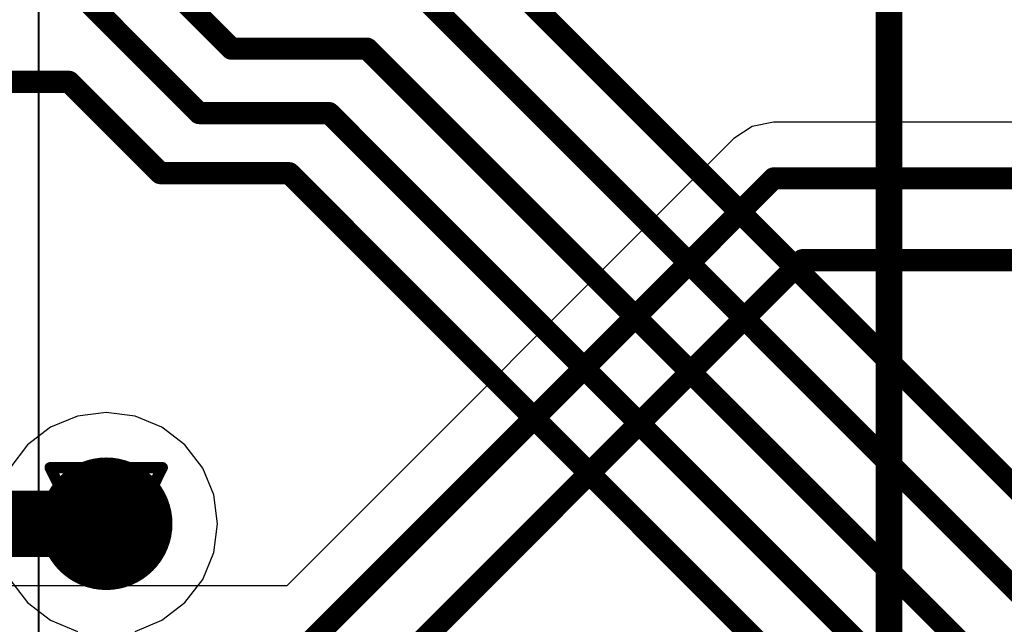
# Model space of a CAD drawing. Header units: millimetres. Extents: x 138 to 555, y 26 to 334.
# Tile 538 of 656: x 298.88 to 303.34, y 213.8 to 216.54. Entities that reach past the tile are written whole.
import ezdxf

# ---------------------------------------------------------------- set-up
doc = ezdxf.new("R2010")
doc.units = ezdxf.units.MM
for name, color, linetype in [('BottomLayer', 5, 'Continuous'), ('DrillDrawing', 1, 'Continuous'), ('Mechanical20', 56, 'Continuous'), ('Mechanical27', 56, 'Continuous'), ('MidLayer1', 16, 'Continuous'), ('MidLayer2', 76, 'Continuous'), ('MidLayer3', 90, 'Continuous'), ('MidLayer4', 156, 'Continuous'), ('MultiLayer', 9, 'Continuous'), ('TopLayer', 1, 'Continuous'), ('TopOverlay', 2, 'Continuous'), ('ViaHoleLayer', 16, 'Continuous')]:
    doc.layers.add(name, color=color, linetype=linetype)

# ---------------------------------------------------------------- blocks, each defined once
blk = doc.blocks.new('MOD_MB1263_943')
at = {"layer": 'Mechanical27', "const_width": 0.01}
blk.add_lwpolyline([(65, 78), (-55, 78)], dxfattribs=at)
at = {"layer": 'TopOverlay', "const_width": 0.12}
blk.add_lwpolyline([(65, 78), (-55, 78)], dxfattribs=at)
blk = doc.blocks.new('CON_SAMTEC_QSH_060_01_L_D_A_944')
at = {"layer": 'Mechanical20', "const_width": 0.01}
blk.add_lwpolyline([(20.65, 4.15), (-20.6, 4.15)], dxfattribs=at)

msp = doc.modelspace()

# ---------------------------------------------------------------- linework, layer by layer
at = {"layer": 'BottomLayer'}
for p, q in [((302.298, 216.0752), (302.2005, 216.0558)), ((304.2067, 216.0752), (302.298, 216.0752)), ((302.2005, 216.0558), (302.1178, 216.0005)), ((302.1178, 216.0005), (300.0935, 213.9763)), ((300.0935, 213.9763), (291.6054, 213.9763))]:
    msp.add_line(p, q, dxfattribs=at)
at = {"layer": 'BottomLayer', "const_width": 0.1}
for points in [[(300.1991, 213.7214), (302.298, 215.8203)], [(302.298, 215.8203), (304.2067, 215.8203)], [(300.3071, 213.3288), (302.4289, 215.4505)], [(302.4289, 215.4505), (304.0518, 215.4505)]]:
    msp.add_lwpolyline(points, dxfattribs=at)
at = {"layer": 'BottomLayer'}
for points, const_width in [([(302.273, 215.8203, 1), (302.323, 215.8203, 1)], 0.05), ([(302.273, 215.8203, 1), (302.323, 215.8203, 1)], 0.05), ([(302.4039, 215.4505, 1), (302.4539, 215.4505, 1)], 0.05), ([(302.4039, 215.4505, 1), (302.4539, 215.4505, 1)], 0.05), ([(299.1265, 214.2573, 1), (299.4265, 214.2573, 1)], 0.3)]:
    msp.add_lwpolyline(points, format="xyb", close=True, dxfattribs=dict(at, const_width=const_width))
at = {"layer": 'DrillDrawing', "const_width": 0.0508}
for points in [[(299.0225, 214.5113), (299.5305, 214.5113)], [(299.0225, 214.5113), (299.2765, 214.0033)], [(299.2765, 214.0033), (299.5305, 214.5113)], [(299.1241, 214.4097), (299.4289, 214.4097)], [(299.1241, 214.4097), (299.2765, 214.1049)], [(299.2765, 214.1049), (299.4289, 214.4097)]]:
    msp.add_lwpolyline(points, dxfattribs=at)
at = {"layer": 'DrillDrawing', "const_width": 0.0254}
for points in [[(299.0098, 214.5113, 1), (299.0352, 214.5113, 1)], [(299.0098, 214.5113, 1), (299.0352, 214.5113, 1)], [(299.5178, 214.5113, 1), (299.5432, 214.5113, 1)], [(299.5178, 214.5113, 1), (299.5432, 214.5113, 1)], [(299.1114, 214.4097, 1), (299.1368, 214.4097, 1)], [(299.1114, 214.4097, 1), (299.1368, 214.4097, 1)], [(299.4162, 214.4097, 1), (299.4416, 214.4097, 1)], [(299.4162, 214.4097, 1), (299.4416, 214.4097, 1)], [(299.2638, 214.1049, 1), (299.2892, 214.1049, 1)], [(299.2638, 214.1049, 1), (299.2892, 214.1049, 1)], [(299.2638, 214.0033, 1), (299.2892, 214.0033, 1)], [(299.2638, 214.0033, 1), (299.2892, 214.0033, 1)]]:
    msp.add_lwpolyline(points, format="xyb", close=True, dxfattribs=at)
at = {"layer": 'MidLayer1'}
for p, q in [((299.146, 214.7444), (299.0244, 214.694)), ((299.2765, 214.7616), (299.146, 214.7444)), ((299.4071, 214.7444), (299.2765, 214.7616)), ((299.5287, 214.694), (299.4071, 214.7444)), ((299.0244, 214.694), (298.9199, 214.6139)), ((299.6331, 214.6139), (299.5287, 214.694)), ((298.9199, 214.6139), (298.8398, 214.5095)), ((299.7133, 214.5095), (299.6331, 214.6139)), ((299.7637, 214.3878), (299.7133, 214.5095)), ((299.7809, 214.2573), (299.7637, 214.3878)), ((299.7637, 214.1268), (299.7809, 214.2573)), ((299.7133, 214.0051), (299.7637, 214.1268)), ((298.8398, 214.0051), (298.9199, 213.9007)), ((299.6331, 213.9007), (299.7133, 214.0051)), ((298.9199, 213.9007), (299.0244, 213.8206)), ((299.5287, 213.8206), (299.6331, 213.9007)), ((299.0244, 213.8206), (299.146, 213.7702)), ((299.4071, 213.7702), (299.5287, 213.8206))]:
    msp.add_line(p, q, dxfattribs=at)
at = {"layer": 'MidLayer1', "const_width": 0.3}
msp.add_lwpolyline([(299.1265, 214.2573, 1), (299.4265, 214.2573, 1)], format="xyb", close=True, dxfattribs=at)
at = {"layer": 'MidLayer2', "const_width": 0.3}
msp.add_lwpolyline([(299.1265, 214.2573, 1), (299.4265, 214.2573, 1)], format="xyb", close=True, dxfattribs=at)
at = {"layer": 'MidLayer3', "const_width": 0.3}
msp.add_lwpolyline([(299.1265, 214.2573, 1), (299.4265, 214.2573, 1)], format="xyb", close=True, dxfattribs=at)
at = {"layer": 'MidLayer4'}
for p, q in [((299.146, 214.7444), (299.0244, 214.694)), ((299.2765, 214.7616), (299.146, 214.7444)), ((299.4071, 214.7444), (299.2765, 214.7616)), ((299.5287, 214.694), (299.4071, 214.7444)), ((299.0244, 214.694), (298.9199, 214.6139)), ((299.6331, 214.6139), (299.5287, 214.694)), ((298.9199, 214.6139), (298.8398, 214.5095)), ((299.7133, 214.5095), (299.6331, 214.6139)), ((299.7637, 214.3878), (299.7133, 214.5095)), ((299.7809, 214.2573), (299.7637, 214.3878)), ((299.7637, 214.1268), (299.7809, 214.2573)), ((299.7133, 214.0051), (299.7637, 214.1268)), ((298.8398, 214.0051), (298.9199, 213.9007)), ((299.6331, 213.9007), (299.7133, 214.0051)), ((298.9199, 213.9007), (299.0244, 213.8206)), ((299.5287, 213.8206), (299.6331, 213.9007)), ((299.0244, 213.8206), (299.146, 213.7702)), ((299.4071, 213.7702), (299.5287, 213.8206))]:
    msp.add_line(p, q, dxfattribs=at)
at = {"layer": 'MidLayer4', "const_width": 0.3}
msp.add_lwpolyline([(299.1265, 214.2573, 1), (299.4265, 214.2573, 1)], format="xyb", close=True, dxfattribs=at)
at = {"layer": 'MultiLayer', "const_width": 0.3}
msp.add_lwpolyline([(299.1265, 214.2573, 1), (299.4265, 214.2573, 1)], format="xyb", close=True, dxfattribs=at)
at = {"layer": 'TopLayer'}
for points, const_width in [([(298.9933, 217.2574), (299.8432, 216.4075)], 0.1), ([(300.7879, 217.025), (308.9605, 208.8524)], 0.1), ([(299.0556, 216.7574), (299.6972, 216.1158)], 0.1), ([(300.6462, 216.7061), (308.5394, 208.8129)], 0.1), ([(299.8432, 216.4075), (300.4578, 216.4075)], 0.1), ([(300.4578, 216.4075), (308.2005, 208.6649)], 0.1), ([(297.6905, 216.2574), (299.1083, 216.2574)], 0.1), ([(299.1083, 216.2574), (299.5217, 215.844)], 0.1), ([(299.6972, 216.1158), (300.2859, 216.1158)], 0.1), ([(300.2859, 216.1158), (307.8, 208.6017)], 0.1), ([(299.5217, 215.844), (300.1051, 215.844)], 0.1), ([(300.1051, 215.844), (307.4302, 208.5189)], 0.1), ([(297.7301, 214.2573), (299.2765, 214.2573)], 0.3)]:
    msp.add_lwpolyline(points, dxfattribs=dict(at, const_width=const_width))
for points, const_width in [([(299.8182, 216.4075, 1), (299.8682, 216.4075, 1)], 0.05), ([(299.8182, 216.4075, 1), (299.8682, 216.4075, 1)], 0.05), ([(300.4329, 216.4075, 1), (300.4828, 216.4075, 1)], 0.05), ([(300.4329, 216.4075, 1), (300.4828, 216.4075, 1)], 0.05), ([(299.0833, 216.2574, 1), (299.1333, 216.2574, 1)], 0.05), ([(299.0833, 216.2574, 1), (299.1333, 216.2574, 1)], 0.05), ([(299.6722, 216.1158, 1), (299.7222, 216.1158, 1)], 0.05), ([(299.6722, 216.1158, 1), (299.7222, 216.1158, 1)], 0.05), ([(300.2609, 216.1158, 1), (300.3109, 216.1158, 1)], 0.05), ([(300.2609, 216.1158, 1), (300.3109, 216.1158, 1)], 0.05), ([(299.4967, 215.844, 1), (299.5467, 215.844, 1)], 0.05), ([(299.4967, 215.844, 1), (299.5467, 215.844, 1)], 0.05), ([(300.0801, 215.844, 1), (300.1301, 215.844, 1)], 0.05), ([(300.0801, 215.844, 1), (300.1301, 215.844, 1)], 0.05), ([(299.1265, 214.2573, 1), (299.4265, 214.2573, 1)], 0.3), ([(299.2015, 214.2573, 1), (299.3515, 214.2573, 1)], 0.15)]:
    msp.add_lwpolyline(points, format="xyb", close=True, dxfattribs=dict(at, const_width=const_width))
at = {"layer": 'ViaHoleLayer', "const_width": 0.15}
msp.add_lwpolyline([(299.2015, 214.2573, 1), (299.3515, 214.2573, 1)], format="xyb", close=True, dxfattribs=at)

# ---------------------------------------------------------------- block references
at = {"rotation": 270}
for name, p in [('MOD_MB1263_943', (224.8205, 225.5074)), ('CON_SAMTEC_QSH_060_01_L_D_A_944', (294.8205, 225.5074))]:
    msp.add_blockref(name, p, dxfattribs=at)

doc.saveas('drawing.dxf')
